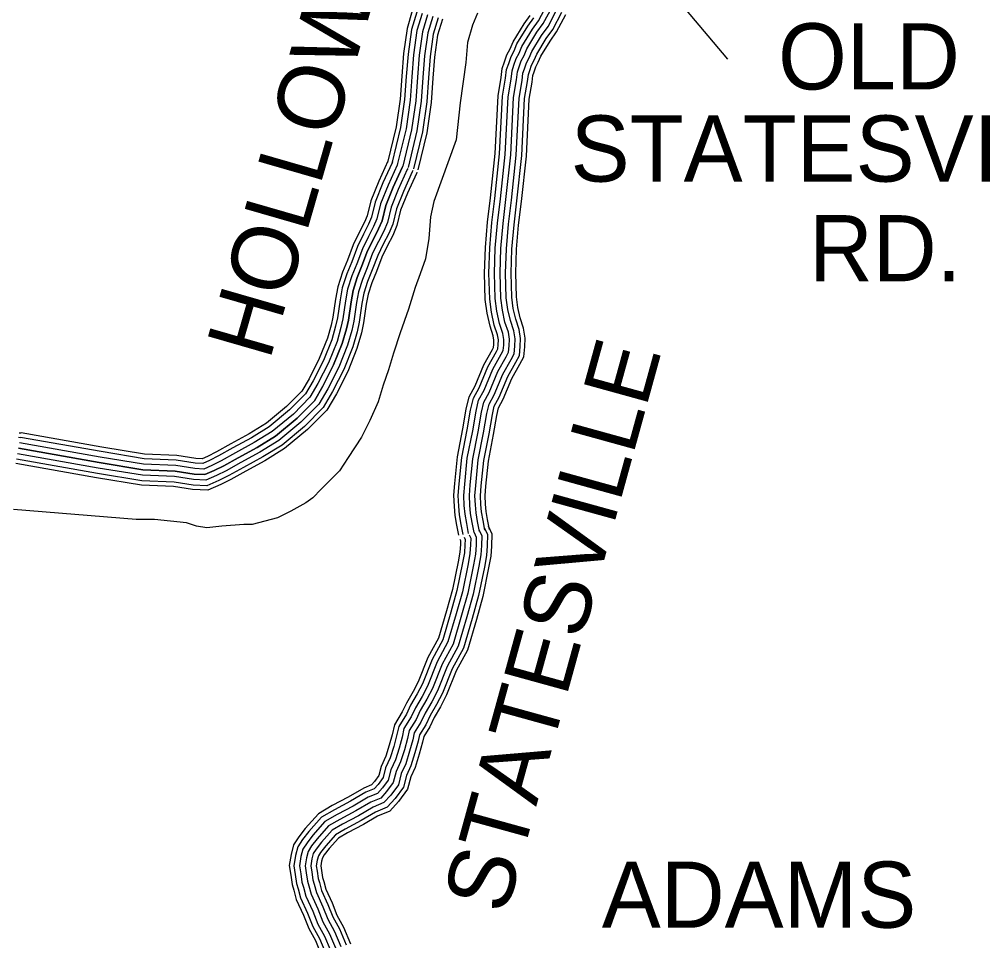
# Model space of a CAD drawing. Extents: x 1788175 to 1969470, y 584502 to 738744.
# Drawn here: x 1923947 to 1929370, y 627701 to 632853 of the extents above; entities that cross this region are included whole.
import ezdxf

# ---------------------------------------------------------------- set-up
doc = ezdxf.new("R2010")
doc.units = 0
for name, color, linetype in [('DESIGN - ROW - Right-of-Way and Easement Labels', 7, 'Continuous'), ('DESIGN - TRANSPORTATION - Text', 7, 'Continuous'), ('SURVEY - CONTROL with Text', 7, 'Continuous'), ('SURVEY - TRANSPORTATION - Roads', 7, 'Continuous')]:
    doc.layers.add(name, color=color, linetype=linetype)

msp = doc.modelspace()

# ---------------------------------------------------------------- linework, layer by layer
at = {"layer": 'DESIGN - ROW - Right-of-Way and Easement Labels'}
msp.add_line((1927337, 633311.7), (1927907.9, 632631.3), dxfattribs=at)
at = {"layer": 'DESIGN - TRANSPORTATION - Text'}
msp.add_lwpolyline([(1926509.7, 632887.6), (1926481.5, 632821.8), (1926453.5, 632724.5), (1926443.9, 632612.9), (1926412, 632386.4), (1926389.7, 632179.1), (1926265.1, 631833.9), (1926246.3, 631749.2), (1926236.8, 631626.9), (1926218, 631514), (1926189.8, 631429.3), (1926161.6, 631354.1), (1926123.9, 631231.8), (1926076.9, 631100.1), (1926039.3, 630987.2), (1926011.1, 630893.1), (1925982.8, 630808.4), (1925954.6, 630714.3), (1925907.6, 630610.8), (1925860.5, 630516.8), (1925785.3, 630403.9), (1925738.2, 630328.6), (1925634.7, 630225.1), (1925587.7, 630178.1), (1925550.1, 630149.8), (1925465.4, 630102.8), (1925390.1, 630065.2), (1925249, 630027.5), (1925202, 630027.5), (1925079.6, 630018.1), (1924995, 630008.7), (1924938.5, 630018.1), (1924882.1, 630036.9), (1924703.3, 630055.8), (1924599.8, 630055.8), (1923913, 630112.2)], dxfattribs=at)
at = {"layer": 'SURVEY - CONTROL with Text'}
for points in [[(1926460.4, 629978.2), (1926449.6, 630034.4), (1926440.8, 630085.8), (1926436, 630133.6), (1926433.1, 630190.6), (1926438.6, 630253), (1926452.9, 630399.1), (1926483.1, 630552.8), (1926501.8, 630661.8), (1926516.2, 630723), (1926546.7, 630779.7), (1926595.4, 630896.9), (1926642.9, 630980.8), (1926653.6, 631001.3), (1926656.5, 631030.5), (1926657.8, 631062.6), (1926652.2, 631096.9), (1926633.8, 631151.9), (1926618.3, 631220.7), (1926609, 631291.6), (1926605.1, 631434.3), (1926609.4, 631574.3), (1926621.7, 631714.1), (1926638, 631848.8), (1926664.7, 632098.4), (1926680.6, 632420.1), (1926697.5, 632519.6), (1926703.2, 632566.2), (1926713.9, 632597.4), (1926726.2, 632633.8), (1926742.4, 632665.1), (1926758.3, 632702.4), (1926816.9, 632798.3), (1926851.7, 632846.1), (1926899.6, 632937.1)], [(1926405.7, 629967.7), (1926394.8, 630024.4), (1926385.5, 630078.2), (1926380.4, 630129.5), (1926377.3, 630191.6), (1926383.1, 630258.1), (1926397.7, 630407.2), (1926428.3, 630562.9), (1926447.2, 630672.9), (1926463.7, 630742.9), (1926496.3, 630803.6), (1926545.2, 630921.4), (1926594, 631007.5), (1926599.2, 631017.4), (1926600.9, 631034.4), (1926601.9, 631059.3), (1926598, 631083.5), (1926580.1, 631136.8), (1926563.4, 631210.9), (1926553.4, 631287.3), (1926549.4, 631434.4), (1926553.8, 631577.6), (1926566.3, 631719.9), (1926582.7, 631855.1), (1926609.1, 632102.8), (1926625.1, 632426.2), (1926642.4, 632527.7), (1926648.6, 632578.8), (1926661.1, 632615.3), (1926674.7, 632655.6), (1926691.9, 632688.9), (1926708.7, 632728.1), (1926770.6, 632829.3), (1926804.3, 632875.6)], [(1926490.9, 629984.1), (1926480.1, 630040), (1926471.5, 630089.9), (1926466.9, 630136), (1926464.2, 630190), (1926469.4, 630250.2), (1926483.6, 630394.6), (1926513.6, 630547.2), (1926532.2, 630655.6), (1926545.5, 630711.9), (1926574.8, 630766.4), (1926623.3, 630883.3), (1926670.2, 630966), (1926683.9, 630992.3), (1926687.4, 631028.4), (1926688.9, 631064.4), (1926682.4, 631104.4), (1926663.7, 631160.2), (1926648.8, 631226.1), (1926640, 631294.1), (1926636.1, 631434.2), (1926640.4, 631572.5), (1926652.6, 631710.9), (1926668.8, 631845.3), (1926695.6, 632096), (1926711.4, 632416.7), (1926728.2, 632515.1), (1926733.6, 632559.2), (1926743.2, 632587.4), (1926754.8, 632621.6), (1926770.4, 632651.9), (1926785.9, 632688.2), (1926842.7, 632781.1), (1926878.1, 632829.7), (1926926.9, 632922.5)], [(1926521.3, 629989.9), (1926510.6, 630045.6), (1926502.2, 630094.1), (1926497.8, 630138.3), (1926495.3, 630189.4), (1926500.3, 630247.3), (1926514.3, 630390.1), (1926544.1, 630541.6), (1926562.6, 630649.4), (1926574.7, 630700.8), (1926602.8, 630753.1), (1926651.2, 630869.6), (1926697.4, 630951.2), (1926714.1, 630983.3), (1926718.3, 631026.2), (1926720, 631066.3), (1926712.6, 631111.9), (1926693.6, 631168.6), (1926679.4, 631231.5), (1926670.9, 631296.5), (1926667.2, 631434.2), (1926671.3, 631570.7), (1926683.4, 631707.6), (1926699.6, 631841.8), (1926726.5, 632093.6), (1926742.3, 632413.3), (1926758.9, 632510.6), (1926764, 632552.3), (1926772.6, 632577.4), (1926783.4, 632609.5), (1926798.5, 632638.7), (1926813.6, 632673.9), (1926868.5, 632763.9), (1926904.5, 632813.3), (1926954.3, 632907.9)], [(1926551.8, 629995.7), (1926541.1, 630051.1), (1926533, 630098.3), (1926528.8, 630140.6), (1926526.3, 630188.8), (1926531.2, 630244.5), (1926545, 630385.5), (1926574.6, 630536), (1926593, 630643.3), (1926603.9, 630689.7), (1926630.8, 630739.8), (1926679.1, 630856), (1926724.7, 630936.4), (1926744.4, 630974.3), (1926749.3, 631024), (1926751.1, 631068.2), (1926742.8, 631119.4), (1926723.5, 631176.9), (1926709.9, 631237), (1926701.8, 631298.9), (1926698.2, 631434.1), (1926702.3, 631568.8), (1926714.2, 631704.4), (1926730.4, 631838.3), (1926757.4, 632091.2), (1926773.2, 632410), (1926789.5, 632506.1), (1926794.4, 632545.3), (1926801.9, 632567.5), (1926812, 632597.4), (1926826.5, 632625.5), (1926841.2, 632659.7), (1926894.3, 632746.6), (1926930.9, 632796.8), (1926981.6, 632893.3)], [(1926577, 630000.6), (1926566.4, 630055.7), (1926558.5, 630101.8), (1926554.4, 630142.5), (1926552.1, 630188.4), (1926556.8, 630242.1), (1926570.5, 630381.8), (1926599.9, 630531.3), (1926618.2, 630638.1), (1926628.2, 630680.5), (1926654.1, 630728.7), (1926702.2, 630844.7), (1926747.3, 630924.1), (1926769.5, 630966.8), (1926774.9, 631022.2), (1926776.9, 631069.7), (1926767.8, 631125.6), (1926748.3, 631183.9), (1926735.3, 631241.5), (1926727.5, 631301), (1926723.9, 631434.1), (1926728, 631567.3), (1926739.8, 631701.7), (1926756, 631835.4), (1926783.1, 632089.2), (1926798.8, 632407.2), (1926815, 632502.4), (1926819.6, 632539.5), (1926826.3, 632559.2), (1926835.8, 632587.3), (1926849.8, 632614.5), (1926864.1, 632647.8), (1926915.7, 632732.3), (1926952.8, 632783.2), (1927004.3, 632881.2)], [(1926430, 629972.4), (1926419.1, 630028.9), (1926410, 630081.6), (1926405.1, 630131.3), (1926402.1, 630191.1), (1926407.7, 630255.9), (1926422.2, 630403.6), (1926452.6, 630558.4), (1926471.4, 630668), (1926487, 630734.1), (1926518.7, 630793), (1926567.5, 630910.5), (1926615.7, 630995.7), (1926623.3, 631010.3), (1926625.5, 631032.7), (1926626.7, 631060.7), (1926622, 631089.5), (1926603.9, 631143.5), (1926587.7, 631215.3), (1926578.1, 631289.2), (1926574.1, 631434.3), (1926578.4, 631576.2), (1926590.9, 631717.3), (1926607.2, 631852.3), (1926633.8, 632100.9), (1926649.7, 632423.5), (1926666.8, 632524.1), (1926672.9, 632573.2), (1926684.5, 632607.4), (1926697.6, 632645.9), (1926714.3, 632678.3), (1926730.7, 632716.7), (1926791.2, 632815.6), (1926825.3, 632862.5)], [(1926518.9, 629997.4), (1926534.4, 629964.8), (1926532.8, 629910.6), (1926529.3, 629858.1), (1926517.7, 629795.8), (1926485.4, 629637.9), (1926450.7, 629511.9), (1926401.7, 629347.6), (1926340.5, 629233.3), (1926286.4, 629098.6), (1926254, 629036), (1926217.2, 628973.9), (1926193.7, 628923.2), (1926156.4, 628863.5), (1926147.9, 628823.8), (1926130.3, 628760.1), (1926108.4, 628689.2), (1926083.5, 628635.5), (1926067.5, 628572.1), (1926025.5, 628515.3), (1925986.2, 628472.5), (1925926.2, 628447.9), (1925844.1, 628399.4), (1925754.6, 628352), (1925695.9, 628317.8), (1925636.8, 628251.3), (1925606.8, 628212.7), (1925590.6, 628187.6), (1925582.7, 628157.6), (1925576.4, 628119.9), (1925582.1, 628084.7), (1925588.4, 628041), (1925596.2, 628016.8), (1925608.3, 627970.6), (1925644.6, 627890.8), (1925673.1, 627820.2), (1925709.9, 627752.8), (1925744.9, 627668.2)], [(1926546.8, 630010.8), (1926565.6, 629971.4), (1926563.7, 629909.1), (1926560.1, 629854.2), (1926548.1, 629789.9), (1926515.6, 629630.6), (1926480.5, 629503.3), (1926430.6, 629335.8), (1926368.7, 629220.2), (1926314.6, 629085.7), (1926281.2, 629020.9), (1926244.7, 628959.4), (1926221, 628908.4), (1926185.5, 628851.7), (1926178, 628816.4), (1926160.1, 628751.4), (1926137.4, 628678.1), (1926112.8, 628625.1), (1926096.1, 628558.6), (1926049.5, 628495.6), (1926004.4, 628446.4), (1925940, 628420), (1925859.3, 628372.3), (1925769.7, 628324.9), (1925715.8, 628293.5), (1925660.7, 628231.5), (1925632.1, 628194.7), (1925619.3, 628175), (1925613, 628151.1), (1925607.8, 628119.8), (1925612.7, 628089.4), (1925618.7, 628048), (1925625.9, 628025.5), (1925637.6, 627981.1), (1925673.1, 627903.1), (1925701.1, 627833.5), (1925737.9, 627766.2), (1925775, 627676.6)], [(1926569.1, 630021.4), (1926590.5, 629976.6), (1926588.4, 629907.9), (1926584.6, 629851.1), (1926572.3, 629785.2), (1926539.6, 629624.9), (1926504.2, 629496.5), (1926453.5, 629326.3), (1926391.1, 629209.7), (1926337.1, 629075.4), (1926302.8, 629008.9), (1926266.6, 628947.9), (1926242.8, 628896.6), (1926208.8, 628842.3), (1926202, 628810.5), (1926183.8, 628744.5), (1926160.6, 628669.2), (1926136.2, 628616.8), (1926118.8, 628547.9), (1926068.6, 628479.8), (1926018.8, 628425.6), (1925951, 628397.8), (1925871.4, 628350.8), (1925781.7, 628303.3), (1925731.7, 628274.2), (1925679.7, 628215.7), (1925652.3, 628180.4), (1925642.2, 628164.8), (1925637.2, 628145.9), (1925632.8, 628119.7), (1925637.2, 628093.1), (1925642.8, 628053.6), (1925649.6, 628032.5), (1925661, 627989.4), (1925695.8, 627912.8), (1925723.5, 627844), (1925760.2, 627776.8), (1925799, 627683.3)], [(1926411.7, 629946.3), (1926414.9, 629939.6), (1926414.2, 629916.4), (1926411.3, 629873), (1926401.1, 629818.6), (1926369.9, 629665.5), (1926336.5, 629544.6), (1926291.4, 629393.1), (1926232.8, 629283.7), (1926178.3, 629148.1), (1926150.2, 629093.5), (1926112, 629029.3), (1926089.1, 628979.8), (1926044.6, 628908.7), (1926032.5, 628852), (1926016.4, 628793.4), (1925997.4, 628731.9), (1925971.1, 628675.4), (1925958.1, 628623.8), (1925933.8, 628590.9), (1925916.7, 628572.3), (1925873.2, 628554.4), (1925786.1, 628503), (1925697, 628455.8), (1925619.8, 628410.9), (1925545.5, 628327.2), (1925509.9, 628281.5), (1925480.6, 628236.2), (1925466.5, 628182.6), (1925456, 628120.2), (1925464.7, 628066.7), (1925472.3, 628014.2), (1925482.2, 627983.5), (1925496.1, 627930.7), (1925535.4, 627844.1), (1925565.5, 627769.4), (1925602.6, 627701.4), (1925629.8, 627635.8)], [(1926434.9, 629957.4), (1926440.8, 629945.1), (1926439.9, 629915.1), (1926436.8, 629869.8), (1926426.4, 629813.6), (1926394.9, 629659.5), (1926361.3, 629537.5), (1926315.3, 629383.2), (1926256.1, 629272.8), (1926201.7, 629137.3), (1926172.7, 629081.1), (1926134.8, 629017.3), (1926111.8, 628967.5), (1926068.8, 628898.9), (1926057.5, 628845.8), (1926041, 628786.2), (1926021.4, 628722.7), (1925995.5, 628666.8), (1925981.8, 628612.6), (1925953.7, 628574.5), (1925931.7, 628550.6), (1925884.7, 628531.4), (1925798.7, 628480.6), (1925709.5, 628433.3), (1925636.3, 628390.7), (1925565.3, 628310.8), (1925530.9, 628266.6), (1925504.5, 628225.7), (1925491.7, 628177.2), (1925482.1, 628120.1), (1925490.2, 628070.6), (1925497.4, 628020), (1925506.9, 627990.7), (1925520.4, 627939.3), (1925559.1, 627854.2), (1925588.8, 627780.4), (1925625.9, 627712.6), (1925654.8, 627642.8)], [(1926462.9, 629970.7), (1926472, 629951.7), (1926470.8, 629913.6), (1926467.6, 629865.9), (1926456.8, 629807.7), (1926425.1, 629652.3), (1926391.1, 629529), (1926344.1, 629371.4), (1926284.3, 629259.6), (1926229.9, 629124.4), (1926199.8, 629066), (1926162.3, 629002.8), (1926139.1, 628952.8), (1926098, 628887.1), (1926087.6, 628838.5), (1926070.8, 628777.5), (1926050.4, 628711.5), (1926024.8, 628656.4), (1926010.4, 628599.1), (1925977.6, 628554.8), (1925949.9, 628524.6), (1925898.5, 628503.5), (1925813.8, 628453.5), (1925724.5, 628406.2), (1925656.2, 628366.4), (1925589.1, 628291), (1925556.2, 628248.6), (1925533.2, 628213), (1925522, 628170.7), (1925513.5, 628120), (1925520.8, 628075.3), (1925527.7, 628027), (1925536.6, 627999.4), (1925549.7, 627949.8), (1925587.6, 627866.4), (1925616.9, 627793.7), (1925653.9, 627726), (1925684.8, 627651.3)], [(1926490.9, 629984.1), (1926503.2, 629958.2), (1926501.8, 629912.1), (1926498.4, 629862), (1926487.2, 629801.8), (1926455.3, 629645.1), (1926420.9, 629520.4), (1926372.9, 629359.5), (1926312.4, 629246.5), (1926258.1, 629111.5), (1926226.9, 629051), (1926189.7, 628988.4), (1926166.4, 628938), (1926127.2, 628875.3), (1926117.8, 628831.1), (1926100.6, 628768.8), (1926079.4, 628700.4), (1926054.2, 628645.9), (1926038.9, 628585.6), (1926001.6, 628535), (1925968.1, 628498.5), (1925912.3, 628475.7), (1925829, 628426.4), (1925739.6, 628379.1), (1925676.1, 628342.1), (1925613, 628271.1), (1925581.5, 628230.6), (1925561.9, 628200.3), (1925552.4, 628164.1), (1925544.9, 628120), (1925551.5, 628080), (1925558, 628034), (1925566.4, 628008.1), (1925579, 627960.2), (1925616.1, 627878.6), (1925645, 627806.9), (1925681.9, 627739.4), (1925714.9, 627659.7)]]:
    msp.add_lwpolyline(points, dxfattribs=at)
at = {"layer": 'SURVEY - TRANSPORTATION - Roads'}
for points in [[(1926145.2, 632901.5), (1926115.6, 632803), (1926095.5, 632662), (1926085.9, 632536.6), (1926076.7, 632407.8), (1926054.2, 632252.7), (1926006, 632052.9)], [(1926170, 632894.6), (1926140.8, 632797.5), (1926121.1, 632659.2), (1926111.5, 632534.7), (1926102.2, 632405.1), (1926079.4, 632247.8), (1926031, 632046.9)], [(1926199.9, 632886.4), (1926171.2, 632790.8), (1926151.9, 632655.8), (1926142.4, 632532.4), (1926133.1, 632401.7), (1926109.9, 632242), (1926061.1, 632039.6)], [(1926229.8, 632878.2), (1926201.6, 632784.1), (1926182.7, 632652.4), (1926173.3, 632530.1), (1926163.9, 632398.4), (1926140.4, 632236.1), (1926091.3, 632032.4)], [(1926229.8, 632878.2), (1926201.6, 632784.1), (1926182.7, 632652.4), (1926173.3, 632530.1), (1926163.9, 632398.4), (1926140.4, 632236.1), (1926091.3, 632032.4)], [(1926259.7, 632870), (1926231.9, 632777.4), (1926213.6, 632649), (1926204.2, 632527.8), (1926194.8, 632395.1), (1926170.9, 632230.2), (1926121.4, 632025.1)], [(1926289.6, 632861.8), (1926262.3, 632770.8), (1926244.4, 632645.6), (1926235.2, 632525.5), (1926225.6, 632391.7), (1926201.3, 632224.4), (1926151.6, 632017.8)], [(1926313.4, 632855.2), (1926286.5, 632765.4), (1926269, 632642.9), (1926259.8, 632523.7), (1926250.2, 632389.1), (1926225.6, 632219.7), (1926175.6, 632012.1)], [(1926034.3, 632056.8), (1926031.6, 632050.6), (1925980.7, 631938.9), (1925937.9, 631830.8), (1925917.2, 631747), (1925900.6, 631707.4), (1925872.3, 631652.7), (1925837.5, 631582.8), (1925805.8, 631498.1), (1925778.1, 631430.1), (1925753, 631351.5), (1925740.9, 631284.2), (1925726.5, 631183.2), (1925716.1, 631137), (1925694.5, 631061.3), (1925648.3, 630946), (1925589.9, 630831), (1925547.8, 630758.6), (1925458.8, 630668.8), (1925343.7, 630573.6), (1925245.6, 630513.2), (1925141.5, 630456.2), (1925061.1, 630411.6), (1925010, 630386), (1924973.1, 630369.8), (1924931, 630372), (1924824.4, 630388.6), (1924644.5, 630396), (1924404, 630435.9), (1923952.2, 630515.5)], [(1926010.6, 632066.9), (1926008.1, 632061), (1925957, 631949), (1925913.4, 631838.7), (1925892.7, 631755.1), (1925877.3, 631718.3), (1925849.4, 631664.3), (1925813.9, 631593.1), (1925781.8, 631507.4), (1925753.9, 631438.9), (1925728, 631357.7), (1925715.5, 631288.3), (1925701.2, 631187.8), (1925691.1, 631143.4), (1925670.1, 631069.7), (1925624.8, 630956.6), (1925567.3, 630843.3), (1925527.2, 630774.3), (1925441.4, 630687.8), (1925328.7, 630594.6), (1925232.6, 630535.4), (1925129.1, 630478.8), (1925049.1, 630434.3), (1924999, 630409.3), (1924968.4, 630395.8), (1924933.6, 630397.6), (1924826.9, 630414.2), (1924647.2, 630421.6), (1924408.3, 630461.2), (1923956.7, 630540.8)], [(1926148.3, 632008), (1926145.1, 632000.5), (1926094.9, 631890.4), (1926056.3, 631793), (1926035.3, 631708), (1926013.1, 631654.9), (1925982.9, 631596.6), (1925951.4, 631533.3), (1925921.3, 631452.9), (1925894.7, 631387.8), (1925873.6, 631321.6), (1925863.4, 631264.4), (1925848.5, 631160.7), (1925836.3, 631106.4), (1925812, 631021.2), (1925761.3, 630894.8), (1925698.8, 630771.7), (1925647, 630682.5), (1925542.5, 630577.2), (1925416.1, 630472.6), (1925307.9, 630405.9), (1925201.4, 630347.7), (1925118.9, 630301.9), (1925062.7, 630273.8), (1924996.1, 630244.4), (1924918.2, 630248.5), (1924812.3, 630265), (1924631.8, 630272.4), (1924383.1, 630313.6), (1923930.7, 630393.4)], [(1926119.8, 632020.2), (1926116.7, 632013), (1926066.3, 631902.5), (1926026.7, 631802.4), (1926005.8, 631717.7), (1925985, 631668), (1925955.2, 631610.6), (1925922.9, 631545.7), (1925892.4, 631464.2), (1925865.6, 631398.4), (1925843.5, 631329.1), (1925832.8, 631269.4), (1925818, 631166.3), (1925806.2, 631114), (1925782.6, 631031.2), (1925733.1, 630907.6), (1925671.6, 630786.5), (1925622.2, 630701.5), (1925521.6, 630600.1), (1925398, 630497.9), (1925292.3, 630432.7), (1925186.4, 630374.8), (1925104.5, 630329.3), (1925049.5, 630301.8), (1924990.4, 630275.8), (1924921.4, 630279.4), (1924815.3, 630295.9), (1924635, 630303.3), (1924388.3, 630344.2), (1923936.1, 630423.9)], [(1923941.5, 630454.4), (1924393.5, 630374.7), (1924638.1, 630334.2), (1924818.3, 630326.8), (1924924.6, 630310.3), (1924984.6, 630307.1), (1925036.3, 630329.9), (1925090, 630356.7), (1925171.4, 630402), (1925276.7, 630459.5), (1925379.9, 630523.1), (1925500.6, 630623), (1925597.4, 630720.5), (1925644.3, 630801.3), (1925704.8, 630920.4), (1925753.2, 631041.3), (1925776.2, 631121.7), (1925787.5, 631171.9), (1925802.2, 631274.3), (1925813.3, 631336.6), (1925836.4, 631409), (1925863.5, 631475.5), (1925894.4, 631558), (1925927.6, 631624.6), (1925956.8, 631681.1), (1925976.2, 631727.5), (1925997.1, 631811.9), (1926037.8, 631914.6), (1926088.3, 632025.5), (1926091.3, 632032.4)], [(1926091.3, 632032.4), (1926088.3, 632025.5), (1926037.8, 631914.6), (1925997.1, 631811.9), (1925976.2, 631727.5), (1925956.8, 631681.1), (1925927.6, 631624.6), (1925894.4, 631558), (1925863.5, 631475.5), (1925836.4, 631409), (1925813.3, 631336.6), (1925802.2, 631274.3), (1925787.5, 631171.9), (1925776.2, 631121.7), (1925753.2, 631041.3), (1925704.8, 630920.4), (1925644.3, 630801.3), (1925597.4, 630720.5), (1925500.6, 630623), (1925379.9, 630523.1), (1925276.7, 630459.5), (1925171.4, 630402), (1925090, 630356.7), (1925036.3, 630329.9), (1924984.6, 630307.1), (1924924.6, 630310.3), (1924818.3, 630326.8), (1924638.1, 630334.2), (1924393.5, 630374.7), (1923941.5, 630454.4)], [(1926062.8, 632044.6), (1926060, 632038.1), (1926009.3, 631926.8), (1925967.5, 631821.4), (1925946.7, 631737.2), (1925928.7, 631694.3), (1925899.9, 631638.7), (1925866, 631570.4), (1925834.6, 631486.8), (1925807.2, 631419.6), (1925783.2, 631344), (1925771.5, 631279.2), (1925757, 631177.6), (1925746.1, 631129.4), (1925723.8, 631051.3), (1925676.5, 630933.2), (1925617.1, 630816.1), (1925572.6, 630739.5), (1925479.7, 630645.9), (1925361.8, 630548.4), (1925261.1, 630486.4), (1925156.5, 630429.1), (1925075.6, 630384.1), (1925023.2, 630358), (1924978.9, 630338.5), (1924927.8, 630341.1), (1924821.3, 630357.7), (1924641.3, 630365.1), (1924398.7, 630405.3), (1923946.9, 630485)], [(1926171, 631998.2), (1926167.7, 631990.5), (1926117.6, 631880.7), (1926079.9, 631785.4), (1926058.8, 631700.2), (1926035.5, 631644.4), (1926004.9, 631585.4), (1925974.1, 631523.4), (1925944.3, 631443.9), (1925918, 631379.4), (1925897.7, 631315.7), (1925887.8, 631260.5), (1925872.9, 631156.2), (1925860.2, 631100.2), (1925835.4, 631013.2), (1925783.9, 630884.6), (1925720.6, 630759.9), (1925666.8, 630667.4), (1925559.2, 630558.9), (1925430.5, 630452.5), (1925320.3, 630384.5), (1925213.3, 630326), (1925130.5, 630280), (1925073.2, 630251.4), (1925000.7, 630219.5), (1924915.6, 630223.9), (1924809.8, 630240.3), (1924629.2, 630247.8), (1924378.9, 630289.3), (1923926.4, 630369)], [(1923945.9, 630541.5), (1923955.1, 630540.1)], [(1923941.5, 630517.2), (1923951.2, 630515.7)]]:
    msp.add_lwpolyline(points, dxfattribs=at)

# ---------------------------------------------------------------- texts
at = {"layer": 'DESIGN - ROW - Right-of-Way and Easement Labels'}
for s, height, rotation, p in [('HOLLOW', 370, 73.9139, (1925346.4, 630939.2)), ('STATESVILLE', 369.999, 74.5785, (1926669.7, 627838.8))]:
    msp.add_text(s, height=height, rotation=rotation, dxfattribs=at).set_placement(p)
for s, height, p in [('OLD', 370, (1928191.5, 632461.5)), ('STATESVILLE', 369.999, (1927031, 631946)), ('RD.', 370, (1928364.6, 631388.6)), ('ADAMS', 370, (1927205.3, 627772.9))]:
    msp.add_text(s, height=height, dxfattribs=at).set_placement(p)

doc.saveas('drawing.dxf')
